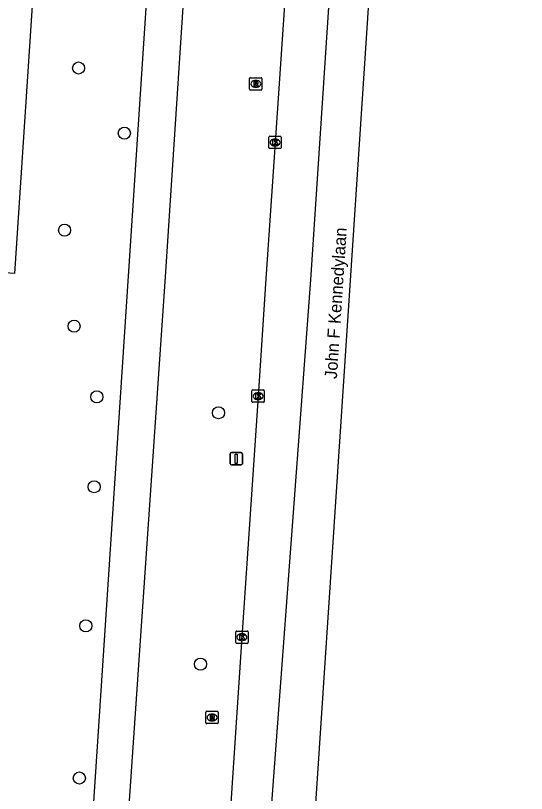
# Model space of a CAD drawing. Extents: x 161084 to 161928, y 385355 to 386522.
# Drawn here: x 161868.5 to 161909.9, y 386073.9 to 386136.9 of the extents above; entities that cross this region are included whole.
import ezdxf

# ---------------------------------------------------------------- set-up
doc = ezdxf.new("R2010")
doc.units = 0
for name, color, linetype in [('IMGEO_Berm_groen', 7, 'Continuous'), ('IMGEO_Boom', 7, 'Continuous'), ('IMGEO_Fietspad_gesloten', 7, 'Continuous'), ('IMGEO_Kolk', 7, 'Continuous'), ('IMGEO_Openbare_ruimte_label', 7, 'Continuous'), ('IMGEO_Rijbaan_regionaal_gesloten', 7, 'Continuous'), ('IMGEO_Rioolput', 7, 'Continuous'), ('IMGEO_Verkeersbordpaal', 7, 'Continuous')]:
    doc.layers.add(name, color=color, linetype=linetype)

msp = doc.modelspace()

# ---------------------------------------------------------------- linework, layer by layer
at = {"layer": 'IMGEO_Berm_groen'}
msp.add_lwpolyline([(161874.707, 386211.26), (161868.416, 386115.983), (161861.058, 386116.51)], dxfattribs=at)
at = {"layer": 'IMGEO_Boom'}
for centre in [(161873.605, 386132.618), (161877.307, 386127.35), (161872.469, 386119.501), (161873.236, 386111.735), (161875.074, 386106.02), (161884.934, 386104.729), (161874.866, 386098.744), (161874.185, 386087.496), (161883.472, 386084.39), (161873.663, 386075.179)]:
    msp.add_circle(centre, 0.489, dxfattribs=at)
at = {"layer": 'IMGEO_Fietspad_gesloten'}
for points in [[(161872.841, 386000.002), (161877.74, 386073.727), (161880.64, 386115.728), (161889.428, 386249.977), (161893.251, 386306.802), (161893.91, 386321.858), (161893.593, 386328.226), (161893.095, 386333.841), (161892.584, 386340.168)], [(161891.064, 386331.233), (161891.084, 386328.755), (161891.158, 386319.706), (161890.614, 386306.794), (161886.48, 386250), (161877.617, 386115.791), (161869.97, 386000)]]:
    msp.add_lwpolyline(points, dxfattribs=at)
at = {"layer": 'IMGEO_Kolk'}
for p, q in [((161889.009, 386126.175), (161889.009, 386127.027)), ((161889.084, 386127.101), (161889.936, 386127.101)), ((161889.497, 386126.881), (161889.522, 386126.881)), ((161890.01, 386127.027), (161890.01, 386126.175)), ((161889.936, 386126.101), (161889.084, 386126.101)), ((161889.52, 386126.321), (161889.495, 386126.321)), ((161887.712, 386106.573), (161888.564, 386106.573)), ((161887.637, 386105.647), (161887.637, 386106.499)), ((161888.125, 386106.353), (161888.15, 386106.353)), ((161888.638, 386106.499), (161888.638, 386105.647)), ((161888.564, 386105.573), (161887.712, 386105.573)), ((161888.148, 386105.793), (161888.123, 386105.793)), ((161886.4, 386087.069), (161887.252, 386087.069)), ((161886.325, 386086.143), (161886.325, 386086.995)), ((161886.813, 386086.849), (161886.838, 386086.849)), ((161887.326, 386086.995), (161887.326, 386086.143)), ((161887.252, 386086.069), (161886.4, 386086.069)), ((161886.836, 386086.289), (161886.811, 386086.289))]:
    msp.add_line(p, q, dxfattribs=at)
for points in [[(161889.009, 386126.175), (161889.009, 386127.027)], [(161889.084, 386127.101), (161889.936, 386127.101)], [(161889.33, 386126.801), (161889.453, 386126.801), (161889.453, 386126.65), (161889.583, 386126.801), (161889.747, 386126.801), (161889.601, 386126.65), (161889.754, 386126.401), (161889.602, 386126.401), (161889.517, 386126.565), (161889.453, 386126.498), (161889.453, 386126.401), (161889.33, 386126.401), (161889.33, 386126.801)], [(161890.01, 386127.027), (161890.01, 386126.175)], [(161889.936, 386126.101), (161889.084, 386126.101)], [(161887.712, 386106.573), (161888.564, 386106.573)], [(161887.637, 386105.647), (161887.637, 386106.499)], [(161887.958, 386106.273), (161888.081, 386106.273), (161888.081, 386106.122), (161888.211, 386106.273), (161888.375, 386106.273), (161888.229, 386106.122), (161888.382, 386105.873), (161888.23, 386105.873), (161888.145, 386106.037), (161888.081, 386105.97), (161888.081, 386105.873), (161887.958, 386105.873), (161887.958, 386106.273)], [(161888.638, 386106.499), (161888.638, 386105.647)], [(161888.564, 386105.573), (161887.712, 386105.573)], [(161886.4, 386087.069), (161887.252, 386087.069)], [(161886.325, 386086.143), (161886.325, 386086.995)], [(161886.646, 386086.769), (161886.769, 386086.769), (161886.769, 386086.618), (161886.899, 386086.769), (161887.063, 386086.769), (161886.917, 386086.618), (161887.07, 386086.369), (161886.918, 386086.369), (161886.833, 386086.533), (161886.769, 386086.466), (161886.769, 386086.369), (161886.646, 386086.369), (161886.646, 386086.769)], [(161887.326, 386086.995), (161887.326, 386086.143)], [(161887.252, 386086.069), (161886.4, 386086.069)]]:
    msp.add_lwpolyline(points, dxfattribs=at)
for centre, start, end in [((161889.086, 386127.025), 91.55205, 178.44795), ((161889.086, 386127.025), 91.55205, 178.44795), ((161889.934, 386127.025), 1.55205, 88.44795), ((161889.934, 386127.025), 1.55205, 88.44795), ((161889.086, 386126.177), 181.55205, 268.44795), ((161889.086, 386126.177), 181.55205, 268.44795), ((161889.934, 386126.177), 271.55205, 358.44795), ((161889.934, 386126.177), 271.55205, 358.44795), ((161887.714, 386106.497), 91.55205, 178.44795), ((161887.714, 386106.497), 91.55205, 178.44795), ((161888.562, 386106.497), 1.55205, 88.44795), ((161888.562, 386106.497), 1.55205, 88.44795), ((161887.714, 386105.649), 181.55205, 268.44795), ((161887.714, 386105.649), 181.55205, 268.44795), ((161888.562, 386105.649), 271.55205, 358.44795), ((161888.562, 386105.649), 271.55205, 358.44795), ((161886.402, 386086.993), 91.55205, 178.44795), ((161886.402, 386086.993), 91.55205, 178.44795), ((161887.25, 386086.993), 1.55205, 88.44795), ((161887.25, 386086.993), 1.55205, 88.44795), ((161886.402, 386086.145), 181.55205, 268.44795), ((161886.402, 386086.145), 181.55205, 268.44795), ((161887.25, 386086.145), 271.55205, 358.44795), ((161887.25, 386086.145), 271.55205, 358.44795)]:
    msp.add_arc(centre, 0.0765, start, end, dxfattribs=at)
for centre, major_axis, ratio, start_param, end_param in [((161889.496, 386126.601), (-0.387, 0.002), 0.722429, 4.712389, 7.853982), ((161889.521, 386126.601), (-0.39, 0.002), 0.717154, 1.570796, 4.712389), ((161888.124, 386106.073), (-0.387, 0.002), 0.722429, 4.712389, 7.853982), ((161888.149, 386106.073), (-0.39, 0.002), 0.717154, 1.570796, 4.712389), ((161886.812, 386086.569), (-0.387, 0.002), 0.722429, 4.712389, 7.853982), ((161886.837, 386086.569), (-0.39, 0.002), 0.717154, 1.570796, 4.712389)]:
    msp.add_ellipse(centre, major_axis=major_axis, ratio=ratio, start_param=start_param, end_param=end_param, dxfattribs=at)
at = {"layer": 'IMGEO_Rijbaan_regionaal_gesloten'}
for points in [[(161909.86, 386326.602), (161904.574, 386251.456), (161895.582, 386115.417), (161887.902, 385999.449)], [(161904.392, 386297.467), (161903.778, 386284.235), (161900.945, 386244.945), (161898.498, 386207.444), (161896.786, 386182.057), (161892.369, 386115.484), (161888.256, 386060.09), (161884.423, 385999.725)], [(161900.032, 386283.486), (161899.005, 386267.204), (161897.844, 386250), (161897.688, 386247.689), (161896.272, 386227.138), (161895.039, 386208.609), (161893.584, 386187.111), (161892.301, 386167.608), (161890.842, 386146.1), (161889.511, 386126.602), (161888.774, 386115.559), (161888.14, 386106.073), (161886.827, 386086.569), (161885.523, 386067.062), (161884.193, 386047.529), (161882.784, 386027.002), (161881.476, 386007.505), (161880.968, 386000)]]:
    msp.add_lwpolyline(points, dxfattribs=at)
at = {"layer": 'IMGEO_Rioolput'}
for p, q in [((161887.449, 386130.912), (161887.449, 386131.764)), ((161887.524, 386131.838), (161888.376, 386131.838)), ((161888.45, 386131.764), (161888.45, 386130.912)), ((161887.937, 386131.618), (161887.962, 386131.618)), ((161888.376, 386130.838), (161887.524, 386130.838)), ((161887.96, 386131.058), (161887.935, 386131.058)), ((161883.909, 386079.651), (161883.909, 386080.503)), ((161883.984, 386080.577), (161884.836, 386080.577)), ((161884.397, 386080.357), (161884.422, 386080.357)), ((161884.91, 386080.503), (161884.91, 386079.651)), ((161884.836, 386079.577), (161883.984, 386079.577)), ((161884.42, 386079.797), (161884.395, 386079.797))]:
    msp.add_line(p, q, dxfattribs=at)
for points in [[(161887.449, 386130.912), (161887.449, 386131.764)], [(161887.524, 386131.838), (161888.376, 386131.838)], [(161888.45, 386131.764), (161888.45, 386130.912)], [(161888.038, 386131.536), (161887.786, 386131.538), (161887.786, 386131.138)], [(161887.786, 386131.138), (161887.91, 386131.138), (161887.91, 386131.3), (161887.921, 386131.3)], [(161887.964, 386131.457), (161887.91, 386131.457), (161887.91, 386131.376)], [(161887.91, 386131.376), (161887.962, 386131.376)], [(161887.968, 386131.271), (161888.039, 386131.138), (161888.179, 386131.138), (161888.114, 386131.264)], [(161888.376, 386130.838), (161887.524, 386130.838)], [(161883.909, 386079.651), (161883.909, 386080.503)], [(161883.984, 386080.577), (161884.836, 386080.577)], [(161884.498, 386080.275), (161884.246, 386080.277), (161884.246, 386079.877)], [(161884.424, 386080.196), (161884.37, 386080.196), (161884.37, 386080.115)], [(161884.91, 386080.503), (161884.91, 386079.651)], [(161884.836, 386079.577), (161883.984, 386079.577)], [(161884.246, 386079.877), (161884.37, 386079.877), (161884.37, 386080.039), (161884.381, 386080.039)], [(161884.37, 386080.115), (161884.422, 386080.115)], [(161884.428, 386080.01), (161884.499, 386079.877), (161884.639, 386079.877), (161884.574, 386080.003)]]:
    msp.add_lwpolyline(points, dxfattribs=at)
for centre, radius, start, end in [((161887.526, 386131.762), 0.0765, 91.55205, 178.44795), ((161887.526, 386131.762), 0.0765, 91.55205, 178.44795), ((161888.374, 386131.762), 0.0765, 1.55205, 88.44795), ((161888.374, 386131.762), 0.0765, 1.55205, 88.44795), ((161887.92, 386131.247), 0.0533, 26.02933, 88.69889), ((161887.946, 386131.565), 0.19, 274.7715, 282.96867), ((161887.97, 386131.361), 0.0964, 77.00612, 93.18647), ((161887.984, 386131.418), 0.0378, 276.66336, 79.67722), ((161888.037, 386131.426), 0.109, 350.36119, 89.41601), ((161888.035, 386131.426), 0.112, 277.58423, 350.98172), ((161888.019, 386131.211), 0.108, 29.51342, 73.79051), ((161887.526, 386130.914), 0.0765, 181.55205, 268.44795), ((161887.526, 386130.914), 0.0765, 181.55205, 268.44795), ((161888.374, 386130.914), 0.0765, 271.55205, 358.44795), ((161888.374, 386130.914), 0.0765, 271.55205, 358.44795), ((161883.986, 386080.501), 0.0765, 91.55205, 178.44795), ((161883.986, 386080.501), 0.0765, 91.55205, 178.44795), ((161884.43, 386080.1), 0.0964, 77.00612, 93.18647), ((161884.444, 386080.157), 0.0378, 276.66336, 79.67722), ((161884.497, 386080.165), 0.109, 350.36119, 89.41601), ((161884.495, 386080.165), 0.112, 277.58423, 350.98172), ((161884.834, 386080.501), 0.0765, 1.55205, 88.44795), ((161884.834, 386080.501), 0.0765, 1.55205, 88.44795), ((161883.986, 386079.653), 0.0765, 181.55205, 268.44795), ((161883.986, 386079.653), 0.0765, 181.55205, 268.44795), ((161884.38, 386079.986), 0.0533, 26.02933, 88.69889), ((161884.406, 386080.304), 0.19, 274.7715, 282.96867), ((161884.479, 386079.95), 0.108, 29.51342, 73.79051), ((161884.834, 386079.653), 0.0765, 271.55205, 358.44795), ((161884.834, 386079.653), 0.0765, 271.55205, 358.44795)]:
    msp.add_arc(centre, radius, start, end, dxfattribs=at)
for centre, major_axis, ratio, start_param, end_param in [((161887.936, 386131.338), (-0.387, 0.002), 0.722429, 4.712389, 7.853982), ((161887.961, 386131.338), (-0.39, 0.002), 0.717154, 1.570796, 4.712389), ((161884.396, 386080.077), (-0.387, 0.002), 0.722429, 4.712389, 7.853982), ((161884.421, 386080.077), (-0.39, 0.002), 0.717154, 1.570796, 4.712389)]:
    msp.add_ellipse(centre, major_axis=major_axis, ratio=ratio, start_param=start_param, end_param=end_param, dxfattribs=at)
at = {"layer": 'IMGEO_Verkeersbordpaal'}
for p, q in [((161885.87, 386100.605), (161885.87, 386101.405)), ((161885.87, 386101.405), (161885.87, 386100.605)), ((161885.97, 386101.505), (161886.76, 386101.505)), ((161886.76, 386101.505), (161885.97, 386101.505)), ((161886.86, 386101.405), (161886.86, 386100.605)), ((161886.86, 386100.605), (161886.86, 386101.405)), ((161886.76, 386100.505), (161885.97, 386100.505)), ((161885.97, 386100.505), (161886.76, 386100.505))]:
    msp.add_line(p, q, dxfattribs=at)
msp.add_lwpolyline([(161886.29, 386101.38), (161886.44, 386101.38), (161886.44, 386100.63), (161886.29, 386100.63), (161886.29, 386101.38)], dxfattribs=at)
for centre, start, end in [((161885.97, 386101.405), 90, 180), ((161885.97, 386101.405), 90, 180), ((161886.76, 386101.405), 0, 90), ((161886.76, 386101.405), 360, 90), ((161885.97, 386100.605), 180, 270), ((161885.97, 386100.605), 180, 270), ((161886.76, 386100.605), 270, 0), ((161886.76, 386100.605), 270, 0)]:
    msp.add_arc(centre, 0.1, start, end, dxfattribs=at)

# ---------------------------------------------------------------- texts
at = {"layer": 'IMGEO_Openbare_ruimte_label'}
msp.add_text('John F Kennedylaan', height=1, rotation=86.21641, dxfattribs=at).set_placement((161894.51, 386107.442))

doc.saveas('drawing.dxf')
